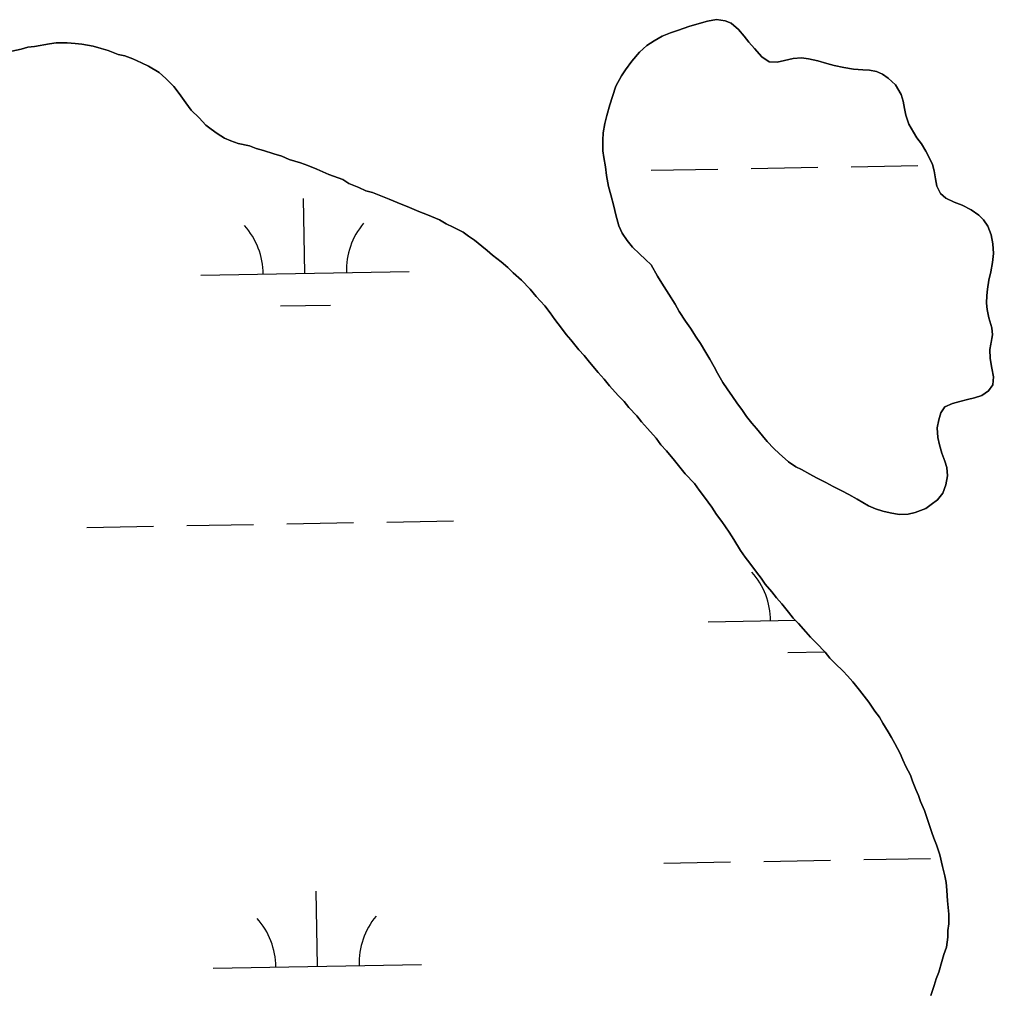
# Model space of a CAD drawing. Extents: x 3957609 to 3995875, y 234277 to 260273.
# Drawn here: x 3967218.2 to 3967685.7, y 241141.7 to 241608.8 of the extents above; entities that cross this region are included whole.
import ezdxf

# ---------------------------------------------------------------- set-up
doc = ezdxf.new("R2010")
doc.units = 0
doc.layers.add('V-TOPO-SHOR', color=7, linetype='Continuous')
doc.layers.add('V-WETL-SWMP', color=7, linetype='Continuous')

msp = doc.modelspace()

# ---------------------------------------------------------------- linework, layer by layer
at = {"layer": 'V-TOPO-SHOR'}
for points in [[(3967644.993, 241558.588), (3967643.699, 241562.856), (3967643.043, 241566.02), (3967642.386, 241569.658), (3967641.415, 241572.82), (3967638.691, 241577.395), (3967635.185, 241580.698), (3967632.48, 241582.58), (3967629.463, 241583.828), (3967626.133, 241584.44), (3967622.965, 241584.577), (3967618.527, 241585.024), (3967613.927, 241585.786), (3967609.17, 241586.703), (3967605.68, 241587.631), (3967601.393, 241589.028), (3967596.953, 241589.949), (3967593.623, 241590.402), (3967589.509, 241590.058), (3967585.396, 241589.081), (3967581.917, 241588.266), (3967577.956, 241588.557), (3967574.456, 241590.91), (3967570.944, 241594.846), (3967568.23, 241597.996), (3967565.996, 241600.832), (3967563.28, 241603.982), (3967559.776, 241607.128), (3967556.919, 241608.215), (3967552.796, 241608.824), (3967548.366, 241608.002), (3967544.414, 241606.868), (3967539.513, 241605.41), (3967534.456, 241603.634), (3967530.664, 241602.342), (3967526.713, 241600.89), (3967522.769, 241598.647), (3967519.299, 241596.406), (3967515.836, 241593.058), (3967512.064, 241588.755), (3967509.082, 241584.618), (3967507.2, 241581.753), (3967504.382, 241576.826), (3967502.829, 241571.904), (3967501.59, 241567.78), (3967500.04, 241562.701), (3967499.114, 241558.893), (3967498.352, 241554.453), (3967498.217, 241550.81), (3967498.252, 241545.741), (3967498.748, 241542.577), (3967499.409, 241538.145), (3967499.913, 241533.873), (3967500.898, 241528.653), (3967502.033, 241524.7), (3967503.495, 241519.166), (3967504.472, 241515.054), (3967505.932, 241509.838), (3967507.54, 241506.204), (3967509.94, 241502.735), (3967512.494, 241499.585), (3967515.842, 241496.282), (3967518.709, 241493.607), (3967521.421, 241491.09), (3967524.464, 241485.567)], [(3967265.589, 241592.038), (3967260.825, 241593.91), (3967257.333, 241594.836), (3967253.524, 241596.079), (3967248.134, 241596.992), (3967244.963, 241597.287), (3967241.16, 241597.58), (3967235.774, 241597.545), (3967232.61, 241597.207), (3967225.331, 241595.892), (3967222.167, 241595.555), (3967219.005, 241594.584), (3967214.577, 241593.603)], [(3967600.703, 241309.467), (3967597.834, 241312.3), (3967595.6, 241314.819), (3967592.087, 241318.915), (3967589.537, 241321.432), (3967587.301, 241324.266), (3967584.106, 241328.364), (3967581.552, 241331.199), (3967579.318, 241334.035), (3967576.123, 241337.816), (3967574.204, 241340.652), (3967571.97, 241343.491), (3967568.773, 241347.902), (3967566.536, 241350.741), (3967564.298, 241353.893), (3967561.095, 241359.256), (3967558.854, 241362.728), (3967555.336, 241367.772), (3967552.78, 241371.239), (3967550.539, 241374.708), (3967547.023, 241379.437), (3967544.465, 241382.905), (3967542.229, 241386.058), (3967537.762, 241390.781), (3967535.206, 241393.933), (3967532.65, 241397.083), (3967528.818, 241401.81), (3967525.949, 241404.642), (3967523.711, 241407.794), (3967519.561, 241412.519), (3967516.69, 241415.666), (3967514.454, 241418.503), (3967510.626, 241422.597), (3967508.39, 241425.431), (3967505.52, 241428.264), (3967501.369, 241432.988), (3967498.815, 241436.14), (3967495.944, 241439.288), (3967491.793, 241444.33), (3967489.237, 241447.48), (3967486.685, 241450.314), (3967482.851, 241455.041), (3967480.619, 241457.56), (3967478.378, 241460.712), (3967475.185, 241464.81), (3967472.947, 241467.964), (3967470.389, 241471.431), (3967466.242, 241475.839), (3967463.368, 241479.304), (3967459.221, 241483.711), (3967455.08, 241487.168), (3967452.528, 241489.685), (3967449.344, 241492.516), (3967445.205, 241495.657), (3967442.655, 241497.859), (3967440.105, 241500.058), (3967436.603, 241502.887), (3967433.74, 241504.769), (3967431.192, 241506.653), (3967426.424, 241509.154), (3967422.931, 241510.714), (3967419.75, 241512.594), (3967414.03, 241515.091), (3967409.903, 241516.647), (3967405.455, 241518.519), (3967399.422, 241521.013), (3967395.608, 241522.572), (3967392.434, 241523.819), (3967387.668, 241525.687), (3967384.496, 241526.617), (3967381, 241528.177), (3967376.236, 241530.047), (3967373.373, 241531.929), (3967366.705, 241534.42), (3967360.987, 241536.916), (3967356.539, 241538.786), (3967353.047, 241540.031), (3967347.65, 241541.579), (3967344.154, 241543.14), (3967340.345, 241544.381), (3967335.268, 241545.934), (3967331.776, 241546.859), (3967328.6, 241548.106), (3967323.207, 241549.337), (3967319.713, 241550.582), (3967316.537, 241551.828), (3967313.039, 241554.021), (3967310.174, 241556.221), (3967307.626, 241558.105), (3967304.435, 241561.568), (3967300.61, 241565.344), (3967298.054, 241568.812), (3967294.857, 241573.225), (3967292.299, 241576.692), (3967288.473, 241580.471), (3967285.287, 241583.299), (3967280.197, 241586.435), (3967276.701, 241587.995), (3967272.573, 241589.867), (3967268.759, 241591.428), (3967265.589, 241592.038)], [(3967524.464, 241485.567), (3967526.545, 241482.255), (3967529.908, 241476.891), (3967532.947, 241472.16), (3967534.872, 241468.687), (3967537.914, 241463.956), (3967540.31, 241460.647), (3967543.031, 241456.389), (3967545.11, 241453.235), (3967547.672, 241448.973), (3967549.595, 241445.819), (3967551.678, 241442.03), (3967553.284, 241439.032), (3967555.846, 241434.614), (3967557.927, 241431.461), (3967560.485, 241427.834), (3967562.563, 241424.839), (3967565.281, 241421.055), (3967567.2, 241418.216), (3967569.756, 241415.066), (3967571.988, 241412.545), (3967574.864, 241408.922), (3967577.1, 241406.246), (3967580.289, 241402.938), (3967582.838, 241400.421), (3967587.299, 241396.493), (3967590.799, 241394.14), (3967593.502, 241392.731), (3967597.475, 241390.539), (3967600.814, 241388.819), (3967605.264, 241386.472), (3967608.762, 241384.596), (3967612.893, 241382.565), (3967616.229, 241380.844), (3967620.206, 241378.493), (3967622.91, 241376.928), (3967625.771, 241375.364), (3967629.105, 241373.959), (3967632.599, 241372.716), (3967636.088, 241371.946), (3967640.369, 241371.184), (3967644.803, 241371.37), (3967648.125, 241372.183), (3967653.179, 241374.119), (3967655.86, 241376.038), (3967658.854, 241378.274), (3967661.367, 241381.459), (3967662.768, 241385.428), (3967663.689, 241389.71), (3967663.345, 241393.827), (3967662.375, 241396.829), (3967660.925, 241400.62), (3967659.79, 241404.572), (3967658.973, 241408.21), (3967658.627, 241412.801), (3967659.393, 241416.608), (3967660.48, 241419.941), (3967662.362, 241422.806), (3967665.993, 241424.411), (3967669.473, 241425.386), (3967673.268, 241426.361), (3967676.588, 241427.174), (3967680.065, 241428.307), (3967683.377, 241430.545), (3967685.417, 241433.41), (3967685.707, 241437.213), (3967684.888, 241441.486), (3967684.067, 241446.073), (3967683.879, 241450.347), (3967684.649, 241453.837), (3967685.259, 241457.485), (3967684.919, 241460.808), (3967683.463, 241465.552), (3967682.644, 241469.664), (3967682.306, 241472.67), (3967682.441, 241476.314), (3967682.896, 241479.326), (3967683.502, 241483.607), (3967684.425, 241487.731), (3967685.187, 241492.171), (3967685.634, 241496.452), (3967685.445, 241501.043), (3967684.624, 241505.471), (3967683.012, 241509.579), (3967680.934, 241512.576), (3967678.701, 241514.937), (3967675.041, 241517.448), (3967670.593, 241519.635), (3967666.782, 241521.194), (3967662.809, 241523.068), (3967660.259, 241525.269), (3967658.496, 241528.743), (3967657.836, 241532.38), (3967657.179, 241536.177), (3967656.368, 241539.181), (3967654.6, 241542.812), (3967653.157, 241545.655), (3967651.074, 241549.124), (3967648.837, 241551.961), (3967647.236, 241554.801), (3967644.993, 241558.588)], [(3967655.671, 241140.354), (3967657.224, 241145.115), (3967658.154, 241148.29), (3967659.399, 241151.466), (3967660.949, 241156.543), (3967661.877, 241160.035), (3967663.12, 241163.529), (3967663.722, 241168.282), (3967663.702, 241171.451), (3967664.314, 241174.623), (3967664.283, 241179.374), (3967663.607, 241185.705), (3967663.257, 241190.771), (3967662.915, 241194.57), (3967662.262, 241197.735), (3967661.283, 241202.162), (3967659.978, 241207.856), (3967658.363, 241212.597), (3967657.074, 241215.757), (3967656.106, 241218.602), (3967654.49, 241223.343), (3967652.552, 241229.03), (3967650.621, 241233.454), (3967649.652, 241236.298), (3967648.366, 241239.139), (3967646.757, 241243.247), (3967645.788, 241246.092), (3967643.543, 241250.196), (3967642.255, 241253.354), (3967640.967, 241256.514), (3967638.401, 241261.249), (3967636.799, 241264.09), (3967635.196, 241266.93), (3967632.636, 241271.03), (3967631.032, 241273.871), (3967628.796, 241276.708), (3967625.916, 241281.123), (3967623.68, 241283.96), (3967621.443, 241286.796), (3967618.248, 241290.892), (3967615.697, 241293.726), (3967613.464, 241295.93), (3967609.637, 241299.707), (3967607.087, 241302.224), (3967604.85, 241305.06), (3967600.703, 241309.467)]]:
    msp.add_lwpolyline(points, dxfattribs=at)
at = {"layer": 'V-WETL-SWMP'}
for p, q in [((3967521.358, 241536.417), (3967553.353, 241536.999)), ((3967569.35, 241537.29), (3967601.345, 241537.872)), ((3967617.342, 241538.163), (3967649.337, 241538.744)), ((3967355.166, 241486.958), (3967354.511, 241522.952)), ((3967305.174, 241486.049), (3967405.158, 241487.867)), ((3967343.448, 241471.311), (3967367.444, 241471.748)), ((3967394.499, 241367.582), (3967426.493, 241368.164)), ((3967250.522, 241364.964), (3967282.517, 241365.546)), ((3967298.514, 241365.837), (3967330.509, 241366.419)), ((3967346.506, 241366.71), (3967378.501, 241367.291)), ((3967548.712, 241319.636), (3967590.585, 241320.397)), ((3967586.986, 241304.898), (3967604.699, 241305.22)), ((3967527.406, 241203.797), (3967559.401, 241204.379)), ((3967575.398, 241204.67), (3967607.393, 241205.252)), ((3967623.39, 241205.543), (3967655.385, 241206.124)), ((3967361.214, 241154.338), (3967360.559, 241190.332)), ((3967311.222, 241153.429), (3967411.206, 241155.247))]:
    msp.add_line(p, q, dxfattribs=at)
for points in [[(3967524.465, 241485.567), (3967521.42, 241491.091), (3967518.71, 241493.607), (3967515.842, 241496.281), (3967512.494, 241499.585), (3967509.939, 241502.736), (3967507.54, 241506.205), (3967505.932, 241509.837), (3967504.472, 241515.054), (3967503.495, 241519.166), (3967502.033, 241524.7), (3967500.898, 241528.652), (3967499.913, 241533.872), (3967499.41, 241538.146), (3967498.747, 241542.576), (3967498.251, 241545.741), (3967498.217, 241550.809), (3967498.352, 241554.453), (3967499.114, 241558.893), (3967500.04, 241562.7), (3967501.59, 241567.779), (3967502.83, 241571.905), (3967504.381, 241576.825), (3967507.2, 241581.754), (3967509.082, 241584.618), (3967512.064, 241588.755), (3967515.837, 241593.057), (3967519.299, 241596.406), (3967522.769, 241598.646), (3967526.714, 241600.89), (3967530.664, 241602.341), (3967534.457, 241603.633), (3967539.514, 241605.409), (3967544.414, 241606.867), (3967548.366, 241608.002), (3967552.796, 241608.823), (3967556.918, 241608.216), (3967559.776, 241607.127), (3967563.281, 241603.982), (3967565.995, 241600.832), (3967568.231, 241597.996), (3967570.944, 241594.846), (3967574.455, 241590.909), (3967577.955, 241588.557), (3967581.917, 241588.266), (3967585.396, 241589.081), (3967589.508, 241590.058), (3967593.623, 241590.402), (3967596.953, 241589.949), (3967601.394, 241589.028), (3967605.679, 241587.631), (3967609.17, 241586.703), (3967613.928, 241585.785), (3967618.526, 241585.023), (3967622.964, 241584.577), (3967626.133, 241584.44), (3967629.463, 241583.828), (3967632.48, 241582.581), (3967635.186, 241580.698), (3967638.692, 241577.395), (3967641.415, 241572.82), (3967642.386, 241569.658), (3967643.043, 241566.02), (3967643.698, 241562.856), (3967644.993, 241558.588), (3967647.236, 241554.802), (3967648.838, 241551.961), (3967651.074, 241549.125), (3967653.156, 241545.654), (3967654.601, 241542.813), (3967656.367, 241539.181), (3967657.179, 241536.177), (3967657.837, 241532.38), (3967658.495, 241528.742), (3967660.26, 241525.269), (3967662.809, 241523.068), (3967666.781, 241521.194), (3967670.593, 241519.635), (3967675.042, 241517.447), (3967678.701, 241514.937), (3967680.934, 241512.576), (3967683.013, 241509.58), (3967684.624, 241505.472), (3967685.445, 241501.043), (3967685.634, 241496.451), (3967685.187, 241492.171), (3967684.425, 241487.731), (3967683.501, 241483.607), (3967682.896, 241479.327), (3967682.441, 241476.314), (3967682.306, 241472.67), (3967682.643, 241469.663), (3967683.462, 241465.551), (3967684.919, 241460.808), (3967685.258, 241457.485), (3967684.648, 241453.838), (3967683.879, 241450.348), (3967684.066, 241446.073), (3967684.888, 241441.485), (3967685.708, 241437.214), (3967685.417, 241433.41)], [(3967214.577, 241593.603), (3967219.005, 241594.583), (3967222.167, 241595.554), (3967225.332, 241595.892), (3967232.61, 241597.207), (3967235.775, 241597.545), (3967241.16, 241597.58), (3967244.963, 241597.288), (3967248.133, 241596.993), (3967253.524, 241596.078), (3967257.334, 241594.836), (3967260.825, 241593.909), (3967265.589, 241592.039)], [(3967265.589, 241592.039), (3967268.76, 241591.427), (3967272.572, 241589.868), (3967276.702, 241587.995), (3967280.197, 241586.434), (3967285.286, 241583.3), (3967288.473, 241580.47), (3967292.299, 241576.693), (3967294.856, 241573.226), (3967298.053, 241568.812), (3967300.61, 241565.344), (3967304.436, 241561.568), (3967307.627, 241558.105), (3967310.174, 241556.221), (3967313.039, 241554.022), (3967316.538, 241551.828), (3967319.714, 241550.582), (3967323.207, 241549.338), (3967328.6, 241548.106), (3967331.776, 241546.86), (3967335.267, 241545.933), (3967340.346, 241544.382), (3967344.155, 241543.14), (3967347.65, 241541.58), (3967353.046, 241540.031), (3967356.538, 241538.787), (3967360.986, 241536.916), (3967366.704, 241534.419), (3967373.373, 241531.929), (3967376.236, 241530.047), (3967381, 241528.178), (3967384.495, 241526.617), (3967387.669, 241525.688), (3967392.433, 241523.819), (3967395.609, 241522.573), (3967399.421, 241521.014), (3967405.456, 241518.519), (3967409.903, 241516.648), (3967414.031, 241515.091), (3967419.75, 241512.595), (3967422.93, 241510.715), (3967426.425, 241509.154), (3967431.193, 241506.652), (3967433.74, 241504.768), (3967436.603, 241502.886), (3967440.106, 241500.058), (3967442.655, 241497.858), (3967445.204, 241495.657), (3967449.343, 241492.516), (3967452.529, 241489.686), (3967455.08, 241487.169), (3967459.221, 241483.712), (3967463.368, 241479.304), (3967466.242, 241475.839), (3967470.389, 241471.431), (3967472.946, 241467.964), (3967475.185, 241464.811), (3967478.379, 241460.713), (3967480.618, 241457.56), (3967482.852, 241455.041), (3967486.684, 241450.315), (3967489.237, 241447.48), (3967491.792, 241444.33), (3967495.944, 241439.288), (3967498.815, 241436.14), (3967501.37, 241432.989), (3967505.52, 241428.264), (3967508.389, 241425.432), (3967510.625, 241422.596), (3967514.454, 241418.503), (3967516.69, 241415.667), (3967519.562, 241412.518), (3967523.711, 241407.794), (3967525.949, 241404.641), (3967528.819, 241401.809), (3967532.651, 241397.082), (3967535.207, 241393.932), (3967537.762, 241390.781), (3967542.228, 241386.058), (3967544.466, 241382.905), (3967547.023, 241379.438), (3967550.539, 241374.709), (3967552.779, 241371.24), (3967555.336, 241367.772), (3967558.854, 241362.727), (3967561.094, 241359.257), (3967564.297, 241353.893), (3967566.536, 241350.74), (3967568.772, 241347.903), (3967571.969, 241343.49), (3967574.205, 241340.653), (3967576.124, 241337.815), (3967579.317, 241334.035), (3967581.553, 241331.199), (3967584.106, 241328.364), (3967587.301, 241324.267), (3967589.537, 241321.431), (3967592.088, 241318.914), (3967595.6, 241314.819), (3967597.834, 241312.299), (3967600.703, 241309.467)], [(3967685.417, 241433.41), (3967683.376, 241430.546), (3967680.065, 241428.307), (3967676.588, 241427.175), (3967673.267, 241426.361), (3967669.472, 241425.386), (3967665.994, 241424.412), (3967662.362, 241422.805), (3967660.48, 241419.941), (3967659.393, 241416.608), (3967658.626, 241412.801), (3967658.973, 241408.21), (3967659.789, 241404.573), (3967660.924, 241400.62), (3967662.375, 241396.829), (3967663.345, 241393.826), (3967663.689, 241389.71), (3967662.767, 241385.427), (3967661.367, 241381.458), (3967658.854, 241378.274), (3967655.859, 241376.037), (3967653.179, 241374.118), (3967648.124, 241372.184), (3967644.803, 241371.37), (3967640.369, 241371.183), (3967636.088, 241371.946), (3967632.598, 241372.715), (3967629.105, 241373.959), (3967625.77, 241375.363), (3967622.909, 241376.928), (3967620.206, 241378.494), (3967616.23, 241380.844), (3967612.893, 241382.564), (3967608.761, 241384.596), (3967605.264, 241386.473), (3967600.814, 241388.82), (3967597.476, 241390.54), (3967593.502, 241392.731), (3967590.8, 241394.139), (3967587.3, 241396.492), (3967582.839, 241400.422), (3967580.289, 241402.939), (3967577.099, 241406.245), (3967574.864, 241408.922), (3967571.989, 241412.546), (3967569.755, 241415.066), (3967567.2, 241418.217), (3967565.28, 241421.055), (3967562.563, 241424.839), (3967560.484, 241427.834), (3967557.926, 241431.46), (3967555.846, 241434.614), (3967553.283, 241439.032), (3967551.679, 241442.031), (3967549.595, 241445.819), (3967547.673, 241448.974), (3967545.111, 241453.234), (3967543.031, 241456.388), (3967540.31, 241460.646), (3967537.913, 241463.957), (3967534.872, 241468.688), (3967532.948, 241472.16), (3967529.908, 241476.892), (3967526.546, 241482.255), (3967524.465, 241485.567)], [(3967600.703, 241309.467), (3967604.85, 241305.06), (3967607.087, 241302.224), (3967609.637, 241299.706), (3967613.464, 241295.93), (3967615.696, 241293.727), (3967618.249, 241290.893), (3967621.443, 241286.796), (3967623.68, 241283.96), (3967625.916, 241281.124), (3967628.796, 241276.708), (3967631.032, 241273.872), (3967632.635, 241271.031), (3967635.196, 241266.93), (3967636.799, 241264.089), (3967638.401, 241261.249), (3967640.967, 241256.514), (3967642.255, 241253.355), (3967643.543, 241250.196), (3967645.787, 241246.092), (3967646.756, 241243.248), (3967648.367, 241239.14), (3967649.653, 241236.298), (3967650.622, 241233.453), (3967652.552, 241229.031), (3967654.49, 241223.342), (3967656.105, 241218.601), (3967657.075, 241215.756), (3967658.362, 241212.597), (3967659.978, 241207.856), (3967661.282, 241202.163), (3967662.262, 241197.734), (3967662.916, 241194.571), (3967663.258, 241190.772), (3967663.608, 241185.705), (3967664.284, 241179.374), (3967664.315, 241174.623), (3967663.702, 241171.451), (3967663.723, 241168.283), (3967663.121, 241163.528), (3967661.877, 241160.035), (3967660.95, 241156.544), (3967659.399, 241151.466), (3967658.153, 241148.29), (3967657.224, 241145.116), (3967655.671, 241140.354)]]:
    msp.add_lwpolyline(points, dxfattribs=at)
for centre, start, end in [((3967299.923, 241486.428), 0.26988, 41.81354), ((3967410.391, 241488.437), 140.26988, 181.81353), ((3967543.461, 241320.015), 0.26988, 41.81354), ((3967305.971, 241153.808), 0.26988, 41.81354), ((3967416.439, 241155.817), 140.26988, 181.81353)]:
    msp.add_arc(centre, 35.246, start, end, dxfattribs=at)

doc.saveas('drawing.dxf')
